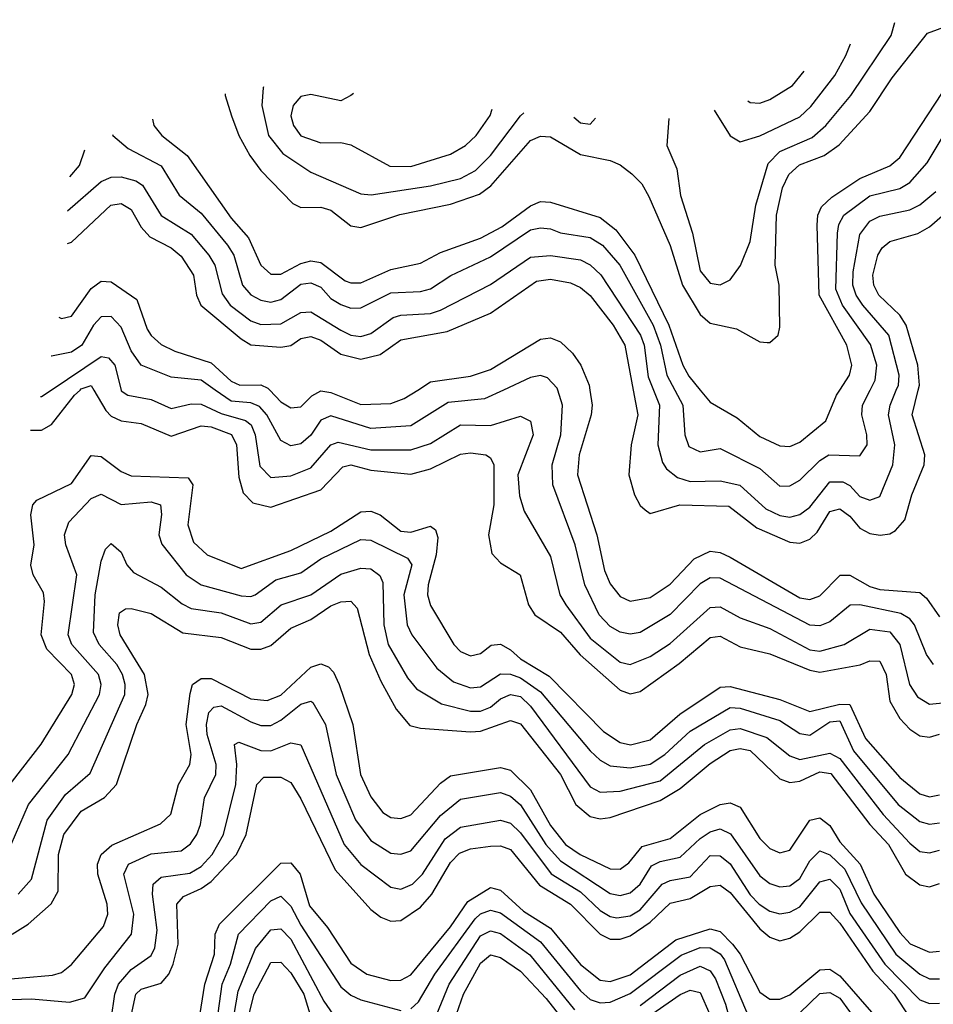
# Model space of a CAD drawing. Header units: inches. Extents: x 884549 to 1028252, y 526810 to 653624.
# Tile 879 of 1056: x 974006 to 975837, y 638770 to 640742. Entities that reach past the tile are written whole.
import ezdxf

# ---------------------------------------------------------------- set-up
doc = ezdxf.new("R2010")
doc.units = ezdxf.units.IN
doc.header["$MEASUREMENT"] = 0
doc.layers.add('A9673', color=7, linetype='Continuous')
doc.layers.add('A9674', color=7, linetype='Continuous')

msp = doc.modelspace()

# ---------------------------------------------------------------- linework, layer by layer
at = {"layer": 'A9673', "color": 5}
for points, elevation in [([(974028.3, 639919.8), (974030, 639919.4), (974050, 639919.7), (974070, 639930.8), (974116.4, 639990), (974127.7, 640000)], 2720), ([(974048.1, 639987), (974050, 639987), (974069.5, 640000)], 2740), ([(974155.3, 640000), (974179.3, 639959.3), (974190, 639947.6), (974210, 639938.5), (974250, 639933.2), (974310, 639907.5), (974370, 639928.1), (974390, 639926.2), (974430.6, 639910.6), (974440.9, 639890), (974445.7, 639825.7), (974454.4, 639794.4), (974474, 639774), (974510, 639765.3), (974610, 639799.8), (974653.8, 639846.2), (974670, 639850), (974710, 639839.8), (974790, 639831.3), (974830, 639842.1), (974890, 639871.3), (974910, 639874.5), (974940.7, 639870), (974950, 639864.5), (974956.8, 639850), (974956.9, 639770), (974946.1, 639710), (974952.4, 639672.4), (974970, 639653.9), (975009.7, 639629.7), (975026.1, 639570), (975038.8, 639550), (975090, 639515.1), (975129.9, 639469.9), (975210, 639398.6), (975230, 639391.2), (975250, 639396.2), (975327.7, 639452.3), (975390, 639504.6), (975410, 639506.8), (975450, 639485.9), (975510, 639471.6), (975590, 639439), (975610, 639435), (975690.6, 639449.4), (975710, 639457.7), (975730, 639457.2), (975743, 639430), (975750, 639376.6), (975770, 639342.4), (975790, 639320.7), (975810, 639307.6), (975830, 639304.4), (975850, 639310.4)], 2720), ([(974209.7, 640000), (974210, 639998.7), (974223.2, 639990), (974270, 639980.7), (974310, 639962.8), (974350, 639972.5), (974370, 639971.5), (974410, 639952.7), (974459.1, 639939.1), (974470.3, 639930), (974478.4, 639910), (974487.5, 639847.4), (974510, 639824.5), (974550, 639828.3), (974590, 639844), (974630, 639890.1), (974644.4, 639895.6), (974710, 639880.4), (974790, 639879.9), (974830, 639893), (974890, 639930.6), (974950, 639929.2), (975010, 639947.9), (975030, 639937.8), (975035.3, 639910), (975004.9, 639830), (975008.2, 639788.2), (975017.6, 639757.6), (975070, 639666.7), (975088.7, 639590), (975100.8, 639570), (975150, 639503.3), (975210, 639454.8), (975230, 639450.1), (975270, 639466.4), (975310, 639492.6), (975390, 639564.1), (975410, 639565.8), (975450, 639543.5), (975510, 639522.1), (975590, 639479.9), (975610, 639477.2), (975659, 639490), (975710, 639521.1), (975750, 639515.5), (975770, 639490.1), (975789.8, 639410), (975805.5, 639385.5), (975830, 639370.8), (975870, 639374.5)], 2740), ([(974975.9, 640000), (974937.8, 639982.2), (974865.2, 639974.8), (974790, 639928.3), (974710, 639922.7), (974630, 639948.2), (974610, 639939.6), (974590, 639909.7), (974570, 639892.5), (974550, 639888.3), (974530, 639899), (974501.9, 639950), (974487.2, 639967.2), (974470, 639974.3), (974430, 639977.5), (974398.3, 640000)], 2760), ([(974507.8, 640000), (974530, 639976.6), (974550, 639964.6), (974570, 639966.6), (974591.8, 639988.2), (974610, 639998.1), (974630, 639995), (974690, 639971), (974750, 639972.8), (974777.2, 639982.8), (974804.1, 640000)], 2780), ([(975837.8, 639450), (975823.8, 639470), (975799.3, 639530), (975790, 639541.9), (975772.4, 639552.4), (975690, 639569.5), (975670.6, 639569.4), (975630, 639535.5), (975610, 639527.9), (975590, 639528.8), (975410, 639623.2), (975390, 639624.1), (975370, 639611.9), (975310, 639550.6), (975250, 639514.3), (975230, 639510.7), (975210, 639514.7), (975190, 639526.6), (975167.9, 639550), (975139, 639610), (975119.5, 639690), (975075.2, 639810), (975073.7, 639850), (975091.1, 639910), (975094.3, 639970), (975084.9, 640000)], 2760), ([(975149.2, 640000), (975153.4, 639970), (975151.7, 639950), (975127.9, 639870), (975124.2, 639830), (975163, 639710), (975178.3, 639638.3), (975190, 639611.7), (975210, 639586.3), (975230, 639577), (975270, 639584.4), (975310, 639611.1), (975357.8, 639662.2), (975390, 639677.3), (975410, 639674.7), (975430, 639665.2), (975570, 639584), (975590, 639580.7), (975610, 639588.1), (975650.8, 639629.2), (975670, 639629.2), (975710, 639606.3), (975730, 639600.2), (975810, 639594.2), (975823.4, 639583.4), (975850, 639545.8)], 2780), ([(975235.8, 640000), (975245, 639950), (975231.6, 639890), (975226.9, 639830), (975238.3, 639790), (975250, 639768.6), (975260, 639760), (975270, 639752.7), (975329.7, 639770.3), (975427.5, 639767.5), (975484, 639724), (975550, 639695.1), (975570, 639693.5), (975590, 639701.6), (975604.6, 639715.4), (975630, 639756.6), (975650, 639762), (975670, 639747.4), (975690, 639723), (975710, 639712.7), (975730.5, 639709.5), (975750, 639712.2), (975761.3, 639718.7), (975780.3, 639739.7), (975794.2, 639790), (975819.2, 639850), (975820.5, 639870), (975795, 639950), (975807.1, 640000)], 2820), ([(975276.6, 640000), (975288.5, 639970), (975285.3, 639890), (975294.7, 639854.7), (975302.4, 639842.4), (975324.8, 639824.8), (975350, 639816.6), (975410, 639817.9), (975449.5, 639809.5), (975502, 639762), (975530, 639748.7), (975550, 639745.5), (975570, 639750.4), (975590, 639765.7), (975630, 639816), (975656.1, 639816.1), (975670, 639808.9), (975690, 639786.6), (975710, 639779.2), (975730, 639786.7), (975755.9, 639850), (975760.5, 639890), (975747.2, 639950), (975750.7, 639970), (975763.2, 640000)], 2840), ([(975319.3, 640000), (975335.5, 639970), (975339.4, 639910), (975347.2, 639887.2), (975370, 639876), (975410, 639882.7), (975490, 639842.5), (975530, 639807.4), (975550, 639807.8), (975570, 639819.3), (975610, 639859), (975628.1, 639870), (975690, 639868.3), (975704.5, 639890), (975704.4, 639910), (975694.4, 639950), (975695.7, 639970), (975710.7, 640000)], 2860), ([(975370.4, 640000), (975390, 639976), (975444.5, 639944.5), (975490, 639907.1), (975530, 639888.2), (975550, 639886.7), (975570, 639895.5), (975621.9, 639938.1), (975643.4, 639990), (975649.9, 640000)], 2880), ([(973950, 639163.1), (974049.4, 639290.6), (974111.1, 639390), (974116.3, 639410), (974110.5, 639430), (974060.9, 639480.9), (974049.4, 639510), (974056.3, 639576.2), (974054.1, 639594.1), (974033.3, 639630), (974029, 639649), (974035.5, 639690), (974028.8, 639750), (974032.8, 639770), (974040.6, 639779.4), (974110, 639812.6), (974150, 639868.7), (974170, 639866.8), (974210, 639836.8), (974230, 639827.9), (974344.3, 639824.3), (974353.5, 639810), (974343.5, 639730), (974355.1, 639695.1), (974382, 639670), (974450, 639642.4), (974550, 639678.4), (974630, 639717.2), (974690, 639755.7), (974710, 639757.6), (974728.9, 639750), (974770, 639717.2), (974790, 639715.2), (974830, 639727.3), (974839.7, 639719.7), (974844.6, 639704.6), (974841.3, 639670), (974825, 639610), (974823.8, 639590), (974830, 639568.1), (974876.6, 639490), (974890, 639476), (974910, 639467.9), (974930, 639472.4), (974951.2, 639488.8), (974970, 639490.7), (974990, 639479.4), (975010, 639461.8), (975067.2, 639427.2), (975176.1, 639316.1), (975210, 639293.7), (975230.6, 639289.4), (975270, 639299.4), (975329.1, 639350.9), (975410, 639405), (975430, 639406.3), (975530, 639380.2), (975590, 639356.4), (975650, 639371), (975670, 639370.3), (975701.7, 639301.7), (975770, 639223.8), (975810, 639191.2), (975830, 639185.5), (975850, 639188.9)], 2680), ([(973980.9, 639070), (974024.1, 639170), (974103.3, 639270), (974166.2, 639390), (974169.7, 639410), (974164.2, 639430), (974111.3, 639490), (974103.9, 639510), (974120.9, 639630), (974098.8, 639690), (974096.6, 639710), (974105, 639735), (974150, 639782.5), (974170, 639791.6), (974210, 639770.7), (974270, 639776.3), (974288.4, 639770), (974290.7, 639750.7), (974285.3, 639710), (974291.2, 639691.2), (974340.4, 639630), (974370, 639610.1), (974450, 639588), (974470, 639586.3), (974478.5, 639590), (974520.1, 639619.9), (974570, 639634), (974610, 639661.9), (974690, 639700.6), (974710, 639699.5), (974783.3, 639663.3), (974792.2, 639650), (974776.2, 639590), (974783, 639530), (974792.6, 639510), (974842.7, 639442.7), (974875.8, 639415.8), (974910, 639403.3), (974930, 639405.2), (974970, 639431.6), (974990, 639430.7), (975010, 639423.4), (975050, 639395.3), (975150, 639277.3), (975170, 639258.6), (975190, 639247.6), (975230, 639243), (975270, 639250.5), (975299.5, 639270), (975350, 639316.9), (975430, 639363.9), (975450, 639363), (975530, 639338), (975570, 639312.3), (975590, 639308.8), (975630, 639335.2), (975650, 639337.4), (975677.4, 639277.4), (975766.9, 639170), (975810, 639136), (975830, 639130.3), (975850, 639133.3)], 2660), ([(974003.4, 638990), (974030, 639020.1), (974061.3, 639138.7), (974098.6, 639190), (974147.4, 639232.6), (974217.4, 639390), (974218.1, 639410), (974212.7, 639430), (974201.2, 639450), (974165.7, 639490), (974154.5, 639514.4), (974158, 639590), (974170, 639657.1), (974178.7, 639681.3), (974190, 639692.9), (974210, 639675), (974221.2, 639650), (974234.5, 639634.5), (974290, 639605.2), (974331.9, 639571.9), (974350, 639562.3), (974410, 639553.9), (974470, 639531.4), (974490, 639534.8), (974530.4, 639569.6), (974590, 639590.1), (974650, 639631.1), (974690, 639643.2), (974710, 639641.7), (974728.2, 639628.2), (974734.3, 639614.3), (974736.4, 639530), (974745, 639490), (974783.7, 639423.7), (974801.6, 639401.6), (974851.6, 639371.6), (974910, 639356.6), (974930, 639357.1), (974950, 639364.5), (974970, 639381.6), (974990, 639390), (975010, 639385.9), (975030, 639366.6), (975150, 639205.4), (975170, 639194.3), (975210, 639196.3), (975290, 639217.5), (975378.7, 639290), (975430, 639319.7), (975450, 639322.1), (975504, 639304), (975550, 639267.6), (975570, 639260.3), (975630, 639272.7), (975650, 639261.9), (975736.9, 639150), (975790, 639092.6), (975810, 639076), (975830, 639072.7), (975850, 639078.1)], 2640), ([(973991.5, 638910), (974023.4, 638930), (974069.3, 638970.7), (974083.7, 638996.3), (974084.3, 639070), (974095, 639110), (974130, 639156.7), (974176.4, 639183.6), (974200.6, 639210), (974240.9, 639330), (974259.4, 639370), (974264.1, 639390), (974256.9, 639430), (974208.1, 639510), (974203.1, 639530), (974206.2, 639553.8), (974218.4, 639561.6), (974230, 639562.6), (974270, 639552.3), (974333.6, 639513.6), (974410, 639504.6), (974470, 639480.8), (974490, 639480.7), (974510, 639488), (974550, 639523.2), (974590, 639540.4), (974630, 639568), (974650, 639575.7), (974670, 639576.9), (974682.8, 639562.8), (974707, 639470), (974730, 639416.8), (974761, 639361), (974788.4, 639328.4), (974810, 639322.4), (974910, 639315.6), (974930, 639316.5), (974990, 639337.8), (975010, 639331.1), (975090.3, 639230), (975121, 639170), (975150, 639145.5), (975170, 639141), (975190, 639143.9), (975290, 639177.7), (975330, 639201.6), (975390, 639251.7), (975430, 639278.1), (975450, 639281.9), (975470, 639277.9), (975530, 639221.5), (975550, 639213.8), (975570, 639216.3), (975610, 639235.5), (975632.2, 639232.2), (975709.8, 639130), (975747.5, 639090), (975781.9, 639030), (975810, 639009), (975830, 639004.9), (975850, 639011.6)], 2620), ([(973950, 638817.5), (974071.9, 638828.1), (974090, 638833.4), (974110, 638849.2), (974174.2, 638925.8), (974183.4, 638950), (974182.1, 638970), (974163.4, 639030), (974162.7, 639050), (974169.5, 639070), (974191.3, 639088.7), (974288.6, 639131.4), (974309.4, 639150.6), (974325, 639210), (974347.3, 639250), (974349.9, 639270), (974340.4, 639330), (974347.9, 639392.1), (974352.8, 639410), (974370, 639422.3), (974390, 639422.5), (974470, 639381.2), (974502.1, 639377.9), (974530, 639388.5), (974590, 639444.9), (974610, 639451.9), (974625.5, 639445.5), (974635.1, 639435.1), (974646.5, 639410), (974673.9, 639330), (974689.5, 639230), (974710, 639185.5), (974734, 639154), (974750, 639144.1), (974770, 639141.5), (974790, 639149), (974850, 639212.4), (974870, 639227.5), (974970, 639244), (974990, 639238.3), (975030, 639199.2), (975070, 639127.9), (975100.2, 639090), (975129.9, 639069.9), (975190, 639040.7), (975210, 639040.5), (975226.9, 639053.1), (975253.9, 639086), (975310, 639101.9), (975370, 639149.6), (975410, 639169.6), (975430, 639173.4), (975450, 639164.2), (975490, 639102), (975510, 639081.8), (975530, 639073.2), (975550, 639078.2), (975590, 639138.4), (975610, 639143.4), (975630, 639128.1), (975650, 639094.8), (975690.5, 639050.5), (975718.4, 638990), (975770, 638913.5), (975790.9, 638890.9), (975830, 638874.2), (975850, 638875.8)], 2580), ([(973990, 638779.2), (974030, 638780.5), (974106, 638774), (974137.3, 638782.7), (974177.3, 638842.7), (974230.8, 638910), (974235.3, 638950), (974215.5, 639030), (974224.7, 639050), (974270, 639070.8), (974330, 639077), (974349, 639091), (974361.2, 639110), (974368.8, 639130), (974376.9, 639183.1), (974399.6, 639230), (974400.3, 639250), (974381.9, 639310), (974380.5, 639330), (974385.8, 639354.2), (974395.2, 639364.8), (974410, 639367.2), (974470, 639335.6), (974490, 639328), (974510, 639328), (974530, 639338.6), (974570, 639370.9), (974590, 639376.6), (974594.1, 639374.1), (974619.4, 639330), (974640.7, 639230), (974679.4, 639139.4), (974710, 639097.9), (974750, 639072.5), (974770, 639070.1), (974790, 639077.2), (974850, 639147.8), (974890, 639180.5), (974970, 639193.8), (974990, 639186.7), (975010, 639169), (975060.6, 639090), (975090, 639057.1), (975190, 638991.5), (975210, 638987.4), (975230, 638992.9), (975249.6, 639010), (975272.8, 639047.2), (975290, 639055.9), (975330, 639064.1), (975370, 639101.7), (975390, 639115.1), (975410, 639121), (975431, 639111), (975490, 639026.8), (975510, 639011.4), (975530, 639004.6), (975550, 639007.1), (975570, 639021.5), (975590, 639057.1), (975610, 639077), (975630, 639068.9), (975660.1, 639040.1), (975692.6, 638972.6), (975762, 638870), (975810, 638830.3), (975830, 638820.7), (975850, 638820.8)], 2560), ([(974190, 638739.3), (974197.1, 638790), (974204.5, 638810), (974230, 638839.6), (974270, 638867.6), (974277, 638883), (974282.1, 638917.9), (974272.5, 638990), (974274, 639010), (974290, 639024.2), (974347.7, 639032.3), (974370, 639045.5), (974392, 639070), (974414.6, 639110), (974439.5, 639210), (974441.8, 639250), (974436.8, 639290), (974445.5, 639294.5), (974490, 639278), (974510, 639277.6), (974550, 639293.1), (974570, 639289.1), (974656.9, 639090), (974690, 639049.4), (974750, 639004.1), (974770, 639000.2), (974793.6, 639010), (974813.7, 639030), (974859, 639101), (974890, 639124.7), (974970, 639138.7), (974990, 639132.5), (975010, 639112.9), (975071.2, 639031.2), (975130, 638994.8), (975170, 638957.6), (975190, 638945.4), (975203, 638943), (975230, 638946.9), (975250, 638959), (975294, 639010), (975310, 639017.5), (975350, 639024.8), (975390, 639068), (975410, 639067.3), (975419.7, 639059.7), (975430, 639050.9), (975470, 638989), (975488.6, 638970), (975510, 638955.9), (975530, 638950.8), (975550, 638954), (975570, 638964.7), (975610, 639014.7), (975630, 639020.2), (975650, 639000.1), (975670, 638951.8), (975740.4, 638850), (975810, 638778.6), (975830, 638771.2), (975850, 638771.9)], 2540), ([(974209.3, 638650.7), (974239, 638790), (974250, 638800.1), (974290, 638812.3), (974305.1, 638830), (974314.3, 638850), (974324.3, 638890), (974321.1, 638970), (974334.6, 638985.4), (974370, 639001.4), (974390, 639015.8), (974440.9, 639070), (974460.6, 639110), (974481.6, 639210), (974495.4, 639224.6), (974530, 639224.6), (974550, 639214), (974570, 639181.3), (974638.7, 639038.7), (974710, 638959.7), (974730, 638944.1), (974750, 638936.4), (974770, 638937.4), (974810, 638964), (974832.1, 638990), (974870, 639053.8), (974887.9, 639072.1), (974910, 639080.9), (974950, 639086.7), (974970, 639087.2), (974990, 639079.9), (975048.2, 639008.2), (975110.4, 638970.5), (975170, 638910), (975190, 638900.4), (975210, 638899.9), (975230, 638906.5), (975270, 638934.2), (975310, 638972.3), (975350, 638981.6), (975390, 639005.8), (975410, 639008.4), (975430, 638993.6), (975490, 638920.9), (975510, 638904), (975530, 638897), (975550, 638901.8), (975570, 638914.7), (975610, 638954.1), (975630, 638954.1), (975650, 638932), (975716, 638836), (975758.9, 638790), (975790, 638742.3)], 2520), ([(974365.5, 638734.5), (974377.8, 638810), (974396.6, 638870), (974398, 638910), (974407.2, 638930), (974530, 639052), (974550, 639052.7), (974568.8, 639030), (974587.1, 638967.1), (974623.4, 638923.4), (974670, 638852.3), (974702, 638830), (974750, 638817.3), (974770, 638817.7), (974790, 638828.8), (974870, 638924.9), (974904.6, 638975.4), (974950, 639003.8), (974970, 638998.3), (975015.9, 638955.9), (975070, 638921.9), (975130, 638849.5), (975170, 638817.7), (975190, 638815.3), (975230, 638828.9), (975321.5, 638898.5), (975390, 638920.9), (975410, 638915.6), (975434.7, 638890), (975450, 638870), (975490, 638793.9), (975510, 638779.8), (975530, 638780.2), (975550, 638788.3), (975610, 638839), (975630, 638839.8), (975650, 638826.5), (975713.6, 638753.6)], 2480), ([(974393.1, 638670), (974412.1, 638810), (974428.8, 638850), (974444.7, 638910), (974510, 638976.7), (974530, 638986.3), (974550, 638966.4), (974570, 638928), (974650, 638804.6), (974670, 638787.8), (974690, 638778.6), (974770, 638757.2)], 2460), ([(974790, 638760.6), (974805.7, 638774.3), (974838.6, 638830), (974919.5, 638940.5), (974930, 638951.1), (974950, 638958.5), (974970, 638953), (975050, 638894.9), (975130, 638796.9), (975150, 638779.1), (975170, 638772.3), (975190, 638773.9), (975230, 638791.3), (975332.2, 638867.8), (975370, 638883.5), (975390, 638882.5), (975410, 638871), (975418.6, 638858.6), (975466.6, 638746.6)], 2460), ([(974433, 638730), (974444.2, 638795.8), (974478.7, 638881.3), (974510, 638919), (974530, 638920.7), (974550, 638900.1), (974615.7, 638775.7), (974633.9, 638750)], 2440), ([(974827.2, 638712.8), (974867.4, 638810), (974930, 638907.1), (974950, 638916.8), (974970, 638911.3), (975028.6, 638868.6), (975118.3, 638758.3)], 2440), ([(974466.9, 638753.1), (974476.1, 638790), (974510, 638853.7), (974530, 638853.9), (974550, 638832.6), (974575.6, 638790), (974593.5, 638733.5)], 2420), ([(974882.1, 638750), (974896, 638790), (974930, 638851.9), (974950, 638868.6), (974970, 638863.2), (975010, 638835.8), (975061.5, 638781.5), (975110, 638718.9)], 2420), ([(975250, 638767), (975330, 638827.7), (975370, 638846.3), (975390, 638836.7), (975400.9, 638820.9), (975420.7, 638770), (975439.5, 638699.5)], 2440), ([(975210, 638705.9), (975330, 638789.4), (975350, 638798.1), (975370, 638793.6), (975389.4, 638749.4)], 2420), ([(975570, 638752.6), (975610, 638791), (975630, 638793.2), (975650, 638781.8), (975688.7, 638728.7)], 2460)]:
    msp.add_lwpolyline(points, dxfattribs=dict(at, elevation=elevation))
at = {"layer": 'A9674', "color": 5}
for points, elevation in [([(974418.1, 640593.3), (974418.3, 640590), (974430.6, 640549.4), (974445.5, 640510), (974467.4, 640470), (974490, 640439.7), (974553.7, 640373.7), (974570, 640365.5), (974610, 640366), (974630, 640360.3), (974670, 640329.1), (974690, 640325.3), (974768.2, 640351.8), (974870, 640372), (974928, 640392), (974950.8, 640409.2), (975030, 640499.6), (975050, 640508.5), (975070, 640507.1), (975130, 640471.9), (975190, 640459.7), (975210, 640450.9), (975232.9, 640432.9), (975252.9, 640412.9), (975267.4, 640387.4), (975309.7, 640289.7), (975334.4, 640210), (975370, 640151.3), (975390, 640134.1), (975442.7, 640122.7), (975490, 640096.6), (975504.7, 640095.3), (975510, 640095.2), (975526.4, 640110), (975530, 640126), (975528.1, 640210), (975520.2, 640250), (975523.4, 640350), (975535.3, 640404.7), (975547.9, 640432), (975569.2, 640450.8), (975618.7, 640470), (975648.7, 640491.3), (975710, 640558.1), (975754.7, 640625.3), (975825.4, 640714.6), (975898.2, 640741.8)], 2920), ([(975307.6, 640543.8), (975303.5, 640490), (975323.3, 640443.3), (975330.6, 640389.4), (975354.5, 640314.5), (975370, 640239), (975390, 640214.1), (975410, 640210.6), (975430, 640220.9), (975450.8, 640249.2), (975470, 640297.8), (975481.4, 640370), (975506.7, 640453.4), (975530, 640477.9), (975594.3, 640505.7), (975621.9, 640530), (975672.2, 640590), (975753.1, 640710), (975760.5, 640736)], 2940), ([(975398, 640560.3), (975430, 640509.2), (975450, 640497.4), (975490, 640509.4), (975570, 640547.3), (975592.1, 640567.9), (975640.1, 640630), (975661.7, 640670), (975671.1, 640693.6)], 2960), ([(975465.7, 640579), (975470, 640575.7), (975490, 640574.9), (975510, 640582.2), (975555.3, 640610), (975578.2, 640638.9)], 2980), ([(975649.9, 640000), (975669.3, 640030), (975674.3, 640050), (975663.7, 640090), (975608.8, 640190), (975604.5, 640330), (975606, 640350), (975613, 640367), (975633.8, 640386.2), (975690, 640423.4), (975750, 640448.9), (975770, 640466), (975870, 640617)], 2880), ([(974495.2, 640607.4), (974494.6, 640605.4), (974491.9, 640570), (974505.1, 640510), (974533.6, 640473.6), (974590, 640436.3), (974690, 640392.7), (974710.8, 640390.8), (974830, 640409.1), (974890, 640423.7), (974920, 640440), (974950, 640469.7), (975010, 640549.3), (975016.7, 640555.3)], 2940), ([(974675.3, 640594.1), (974670, 640589.8), (974650, 640579.4), (974590, 640591.7), (974570, 640588.2), (974554.5, 640570), (974550, 640548.9), (974554.9, 640530), (974570, 640509.4), (974610, 640495.2), (974650, 640495.5), (974670, 640491), (974748.1, 640448.1), (974790, 640447.4), (974870, 640472.2), (974899.9, 640490), (974921.5, 640510), (974949.6, 640550), (974953.6, 640562.5)], 2960), ([(975710.7, 640000), (975720.5, 640019.5), (975724.3, 640050), (975711.3, 640091.3), (975655.6, 640170), (975642.2, 640202.2), (975645.5, 640314.5), (975648.3, 640331.7), (975658.2, 640350), (975710, 640388.9), (975770, 640403.5), (975790, 640415.5), (975824.7, 640455.3), (975892.5, 640567.5)], 2860), ([(974272.5, 640542.6), (974275.2, 640530), (974291, 640510), (974341.8, 640470), (974430, 640344), (974465.1, 640305.1), (974490, 640250), (974510, 640232), (974530, 640231.8), (974570, 640253.1), (974590, 640258.5), (974610, 640255.3), (974658.9, 640218.9), (974670, 640214.4), (974690, 640214.8), (974750, 640241.4), (974810, 640254), (974850, 640275.5), (974930, 640304.5), (974972.9, 640327.1), (975030, 640369), (975050, 640377.7), (975070, 640376.6), (975170, 640345.4), (975201, 640321), (975239.2, 640270), (975307.2, 640130), (975335.3, 640050), (975347.7, 640027.7), (975370.4, 640000)], 2880), ([(975116.8, 640546.4), (975130, 640535), (975150, 640532.6), (975160.7, 640544.6)], 2940), ([(974192.4, 640512.1), (974193, 640510), (974224, 640484), (974290, 640448.9), (974326.1, 640390), (974370, 640354.3), (974423.2, 640290), (974435.9, 640270), (974453, 640210), (974470, 640190.4), (974490, 640179.8), (974510, 640176.3), (974530, 640181), (974570, 640211.9), (974590, 640214.8), (974610, 640205.9), (974630, 640183.1), (974650, 640171.1), (974670, 640164), (974690, 640164.8), (974750, 640194.6), (974810, 640197.4), (974830, 640202.7), (974870.3, 640229.7), (974950, 640266.9), (975030, 640320.7), (975050, 640325), (975070, 640322.9), (975090, 640315), (975150, 640305.8), (975174.5, 640290), (975208.8, 640250), (975275.9, 640130), (975290.7, 640090), (975303.1, 640030), (975319.3, 640000)], 2860), ([(974107.1, 640427.3), (974126.4, 640450), (974136.8, 640480.9)], 2860), ([(974102.2, 640359.1), (974170, 640417.4), (974190, 640426.6), (974210, 640427.3), (974239, 640419), (974252.9, 640410), (974289.7, 640349.7), (974350, 640312.4), (974385.8, 640270), (974397.2, 640250), (974412.4, 640192.4), (974428.4, 640170), (974470, 640138.7), (974490, 640131), (974530, 640132.7), (974570, 640155.6), (974590, 640156.6), (974650, 640119.6), (974670, 640109.8), (974690, 640106.9), (974710, 640113.1), (974754.8, 640145.2), (974770, 640150), (974830, 640153.3), (974850, 640159.9), (974950, 640211.2), (975030, 640266.3), (975070, 640269.3), (975130, 640260.5), (975150, 640250.7), (975170.8, 640230.8), (975250.4, 640110), (975257.6, 640090), (975266.2, 640026.2), (975276.6, 640000)], 2840), ([(975763.2, 640000), (975767.4, 640010), (975769.1, 640030), (975748.3, 640110), (975696, 640170), (975682.7, 640190), (975676.3, 640210), (975676.9, 640236.9), (975690, 640311.2), (975710, 640337.9), (975730, 640348.2), (975790, 640360.9), (975810, 640371.2), (975842.4, 640397.6)], 2840), ([(974102.3, 640293.3), (974110, 640295.9), (974189.1, 640370), (974210, 640373.9), (974230, 640361.8), (974250, 640326.5), (974267, 640307), (974310, 640284.8), (974330, 640268.3), (974355.1, 640230), (974361, 640190), (974369.7, 640170), (974450, 640102.3), (974470, 640090.5), (974530, 640085.7), (974550, 640089.5), (974570, 640103.4), (974590, 640107.4), (974610, 640100.1), (974650, 640071.7), (974690, 640061.6), (974728.7, 640071.3), (974770, 640100.4), (974862.8, 640117.2), (974950, 640154.2), (975042.1, 640217.9), (975070, 640222), (975110, 640214.4), (975130, 640205.4), (975150, 640189.1), (975195.7, 640130), (975219.3, 640090), (975235.8, 640000)], 2820), ([(975807.1, 640000), (975809.6, 640010), (975806.5, 640050), (975783.1, 640130), (975770.1, 640150.1), (975728.2, 640190), (975718.3, 640210), (975716.4, 640230), (975726.2, 640270), (975735, 640285), (975750, 640297.5), (975806.2, 640313.8), (975830, 640327), (975896, 640384)], 2820), ([(974084.9, 640146), (974090, 640143.4), (974110, 640147.9), (974150, 640203.1), (974170, 640218.1), (974190, 640217), (974241.4, 640181.4), (974262.1, 640122.1), (974270, 640108.9), (974290, 640091.4), (974317.7, 640077.7), (974390, 640054.6), (974430, 640017.7), (974447.3, 640010), (974490, 640010.5), (974504, 640004), (974507.8, 640000)], 2780), ([(974398.3, 640000), (974370, 640020), (974310, 640025.8), (974250, 640049.7), (974230, 640078.8), (974210, 640126.1), (974190, 640147.4), (974170, 640146.7), (974154.4, 640130), (974131.2, 640090), (974110, 640075.8), (974070, 640067.6), (974069.3, 640067.8)], 2760), ([(974804.1, 640000), (974830, 640016.6), (974910, 640027.9), (974950, 640041.1), (975050, 640101.6), (975070, 640104.6), (975090, 640096.3), (975114, 640074), (975130.7, 640050), (975147.8, 640010), (975149.2, 640000)], 2780), ([(974069.5, 640000), (974170, 640067), (974184.6, 640064.6), (974196.9, 640050), (974209.7, 640000)], 2740), ([(975084.9, 640000), (975083.8, 640003.8), (975064.4, 640024.4), (975050, 640029.3), (975030, 640025.3), (974975.9, 640000)], 2760), ([(974127.7, 640000), (974130, 640002.1), (974150, 640008.9), (974155.3, 640000)], 2720)]:
    msp.add_lwpolyline(points, dxfattribs=dict(at, elevation=elevation))

doc.saveas('drawing.dxf')
